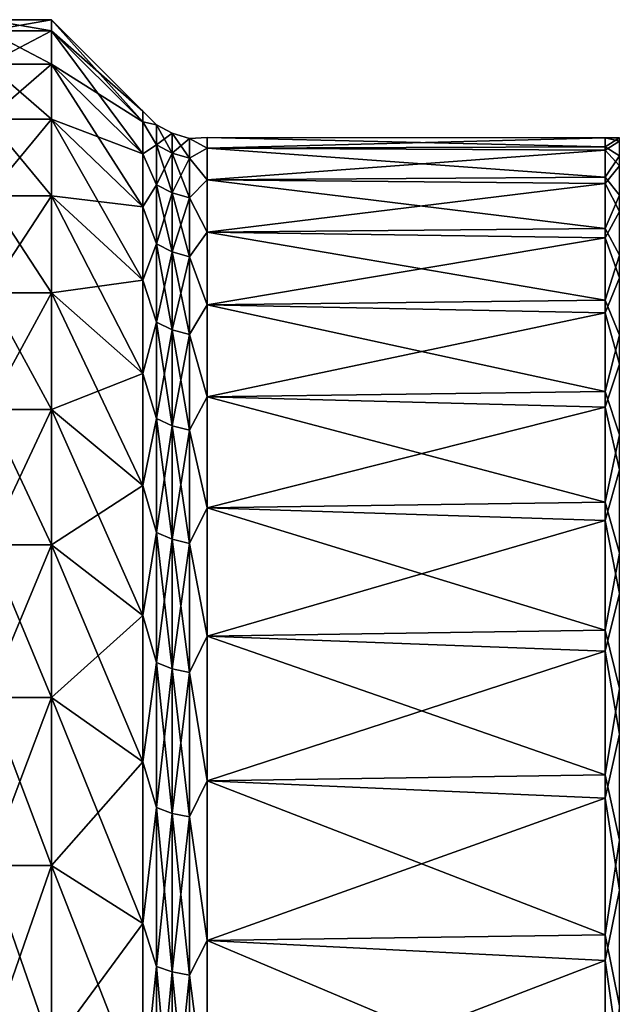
# Model space of a CAD drawing. Header units: metres. Extents: x -44 to 117, y -432 to 89.
# Tile 1047 of 1056: x 55.85 to 62.38, y 14.65 to 25.5. Entities that reach past the tile are written whole.
import ezdxf

# ---------------------------------------------------------------- set-up
doc = ezdxf.new("R2010")
doc.units = ezdxf.units.M
doc.layers.add('solid_125568', color=7, linetype='CONTINUOUS')

msp = doc.modelspace()

# ---------------------------------------------------------------- linework, layer by layer
at = {"layer": 'solid_125568'}
for points in [[(56.200001, 25.5, 52), (55.5, 25.499998, 52), (55.5, 25.377205, 54.499466)], [(56.200001, 25.377228, 49.50074), (55.5, 25.499998, 52), (56.200001, 25.5, 52)], [(56.200001, 25.5, 52), (55.5, 25.377205, 54.499466), (56.200001, 25.377228, 54.49926)], [(56.200001, 25.377228, 49.50074), (55.5, 25.377205, 49.500534), (55.5, 25.499998, 52)], [(56.200001, 25.5, 52), (57.207108, 24.492893, 52.000019), (57.207108, 24.374956, 49.5993)], [(56.200001, 25.5, 52), (56.200001, 25.377228, 54.49926), (57.207108, 24.492893, 52.000019)], [(56.200001, 25.377228, 49.50074), (56.200001, 25.5, 52), (57.207108, 24.374956, 49.5993)], [(56.200001, 25.010015, 47.02515), (55.5, 25.377205, 49.500534), (56.200001, 25.377228, 49.50074)], [(56.200001, 25.377228, 54.49926), (55.5, 25.377205, 54.499466), (55.5, 25.010015, 56.974842)], [(56.200001, 25.377228, 54.49926), (55.5, 25.010015, 56.974842), (56.200001, 25.010015, 56.97485)], [(56.200001, 25.010015, 47.02515), (55.5, 25.010015, 47.025158), (55.5, 25.377205, 49.500534)], [(56.200001, 25.377228, 54.49926), (57.207108, 24.37495, 54.400742), (57.207108, 24.492893, 52.000019)], [(56.200001, 25.377228, 54.49926), (56.200001, 25.010015, 56.97485), (57.207108, 24.37495, 54.400742)], [(56.200001, 25.377228, 49.50074), (57.207108, 24.374956, 49.5993), (57.207108, 24.022274, 47.221695)], [(56.200001, 25.010015, 47.02515), (56.200001, 25.377228, 49.50074), (57.207108, 24.022274, 47.221695)], [(56.200001, 24.401922, 44.597553), (55.5, 24.401976, 44.597729), (55.5, 25.010015, 47.025158)], [(56.200001, 24.401922, 44.597553), (55.5, 25.010015, 47.025158), (56.200001, 25.010015, 47.02515)], [(56.200001, 25.010015, 56.97485), (55.5, 25.010015, 56.974842), (55.5, 24.401976, 59.402271)], [(56.200001, 25.010015, 56.97485), (55.5, 24.401976, 59.402271), (56.200001, 24.401922, 59.402447)], [(56.200001, 25.010015, 56.97485), (57.207108, 24.022266, 56.778343), (57.207108, 24.37495, 54.400742)], [(56.200001, 25.010015, 56.97485), (56.200001, 24.401922, 59.402447), (57.207108, 24.022266, 56.778343)], [(56.200001, 25.010015, 47.02515), (57.207108, 24.022274, 47.221695), (57.207108, 23.438244, 44.890114)], [(56.200001, 24.401922, 44.597553), (56.200001, 25.010015, 47.02515), (57.207108, 23.438244, 44.890114)], [(57.207108, 24.492893, 52.000019), (57.358643, 24.340929, 53.1595), (57.358643, 24.340929, 50.8405)], [(57.207108, 24.492893, 52.000019), (57.207108, 24.37495, 54.400742), (57.358643, 24.340929, 53.1595)], [(57.207108, 24.374956, 49.5993), (57.207108, 24.492893, 52.000019), (57.358643, 24.340929, 50.8405)], [(56.200001, 23.558994, 42.241734), (55.5, 23.558941, 42.241604), (55.5, 24.401976, 44.597729)], [(56.200001, 23.558994, 42.241734), (55.5, 24.401976, 44.597729), (56.200001, 24.401922, 44.597553)], [(56.200001, 24.401922, 59.402447), (55.5, 24.401976, 59.402271), (55.5, 23.558941, 61.758396)], [(56.200001, 24.401922, 59.402447), (55.5, 23.558941, 61.758396), (56.200001, 23.558994, 61.758266)], [(56.200001, 24.401922, 59.402447), (57.207108, 23.438232, 59.109928), (57.207108, 24.022266, 56.778343)], [(56.200001, 24.401922, 59.402447), (56.200001, 23.558994, 61.758266), (57.207108, 23.438232, 59.109928)], [(56.200001, 24.401922, 44.597553), (57.207108, 23.438244, 44.890114), (57.207108, 22.628492, 42.626999)], [(56.200001, 23.558994, 42.241734), (56.200001, 24.401922, 44.597553), (57.207108, 22.628492, 42.626999)], [(57.207108, 24.374956, 49.5993), (57.358643, 24.340929, 50.8405), (57.358643, 24.120495, 48.531998)], [(57.207108, 24.022274, 47.221695), (57.207108, 24.374956, 49.5993), (57.358643, 24.120495, 48.531998)], [(57.207108, 24.37495, 54.400742), (57.358643, 24.120495, 55.468002), (57.358643, 24.340929, 53.1595)], [(57.207108, 24.37495, 54.400742), (57.207108, 24.022266, 56.778343), (57.358643, 24.120495, 55.468002)], [(57.358643, 24.340929, 53.1595), (57.531712, 24.248549, 53.155102), (57.531712, 24.248549, 50.844898)], [(57.358643, 24.340929, 53.1595), (57.358643, 24.120495, 55.468002), (57.531712, 24.248549, 53.155102)], [(57.358643, 24.340929, 50.8405), (57.531712, 24.248549, 50.844898), (57.531712, 24.02895, 48.545158)], [(57.358643, 24.340929, 50.8405), (57.358643, 24.340929, 53.1595), (57.531712, 24.248549, 50.844898)], [(57.358643, 24.120495, 48.531998), (57.358643, 24.340929, 50.8405), (57.531712, 24.02895, 48.545158)], [(57.358643, 24.120495, 55.468002), (57.531712, 24.02895, 55.454842), (57.531712, 24.248549, 53.155102)], [(57.531712, 24.248549, 53.155102), (57.719509, 24.191706, 53.152393), (57.719509, 24.191706, 50.847607)], [(57.531712, 24.248549, 53.155102), (57.531712, 24.02895, 55.454842), (57.719509, 24.191706, 53.152393)], [(57.531712, 24.248549, 50.844898), (57.719509, 24.191706, 50.847607), (57.719509, 23.972622, 48.553257)], [(57.531712, 24.248549, 50.844898), (57.531712, 24.248549, 53.155102), (57.719509, 24.191706, 50.847607)], [(57.531712, 24.02895, 48.545158), (57.531712, 24.248549, 50.844898), (57.719509, 23.972622, 48.553257)], [(57.719509, 24.191706, 53.152393), (57.914215, 24.083469, 54.372028), (57.914215, 24.200001, 52.000015)], [(57.719509, 24.191706, 50.847607), (57.914215, 24.200001, 52.000015), (57.914215, 24.083471, 49.627998)], [(57.719509, 24.191706, 50.847607), (57.719509, 24.191706, 53.152393), (57.914215, 24.200001, 52.000015)], [(57.914215, 24.200001, 52.000015), (62.30183, 24.199322, 52.181068), (62.30183, 24.099516, 49.796978)], [(57.914215, 24.200001, 52.000015), (57.914215, 24.083469, 54.372028), (62.30183, 24.199322, 52.181068)], [(57.914215, 24.083471, 49.627998), (57.914215, 24.200001, 52.000015), (62.30183, 24.099516, 49.796978)], [(57.914215, 24.083469, 54.372028), (62.30183, 24.063852, 54.563396), (62.30183, 24.199322, 52.181068)], [(62.30183, 24.199322, 52.181068), (62.458447, 24.161684, 53.565403), (62.458447, 24.19837, 51.177628)], [(62.30183, 24.199322, 52.181068), (62.30183, 24.063852, 54.563396), (62.458447, 24.161684, 53.565403)], [(62.30183, 24.099516, 49.796978), (62.30183, 24.199322, 52.181068), (62.458447, 24.19837, 51.177628)], [(57.207108, 24.022266, 56.778343), (57.358643, 23.68162, 57.745098), (57.358643, 24.120495, 55.468002)], [(57.207108, 24.022274, 47.221695), (57.358643, 24.120495, 48.531998), (57.358643, 23.68162, 46.254902)], [(57.358643, 24.120495, 55.468002), (57.358643, 23.68162, 57.745098), (57.531712, 24.02895, 55.454842)], [(57.358643, 24.120495, 48.531998), (57.531712, 24.02895, 48.545158), (57.531712, 23.591742, 46.276707)], [(57.358643, 23.68162, 46.254902), (57.358643, 24.120495, 48.531998), (57.531712, 23.591742, 46.276707)], [(57.531712, 24.02895, 55.454842), (57.719509, 23.972622, 55.446743), (57.719509, 24.191706, 53.152393)], [(57.719509, 24.191706, 53.152393), (57.719509, 23.972622, 55.446743), (57.914215, 24.083469, 54.372028)], [(57.719509, 23.972622, 48.553257), (57.719509, 24.191706, 50.847607), (57.914215, 24.083471, 49.627998)], [(57.914215, 24.083471, 49.627998), (62.30183, 24.099516, 49.796978), (62.30183, 23.765406, 47.434311)], [(62.30183, 24.099516, 49.796978), (62.458447, 24.19837, 51.177628), (62.458447, 23.99966, 48.797852)], [(62.30183, 24.063852, 54.563396), (62.458447, 23.889956, 55.93795), (62.458447, 24.161684, 53.565403)], [(62.30183, 23.765406, 47.434311), (62.30183, 24.099516, 49.796978), (62.458447, 23.99966, 48.797852)], [(57.207108, 23.438244, 44.890114), (57.207108, 24.022274, 47.221695), (57.358643, 23.68162, 46.254902)], [(57.207108, 24.022266, 56.778343), (57.207108, 23.438232, 59.109928), (57.358643, 23.68162, 57.745098)], [(57.358643, 23.68162, 57.745098), (57.531712, 23.591742, 57.723293), (57.531712, 24.02895, 55.454842)], [(57.531712, 24.02895, 55.454842), (57.531712, 23.591742, 57.723293), (57.719509, 23.972622, 55.446743)], [(57.531712, 24.02895, 48.545158), (57.719509, 23.972622, 48.553257), (57.719509, 23.536438, 46.290123)], [(57.531712, 23.591742, 46.276707), (57.531712, 24.02895, 48.545158), (57.719509, 23.536438, 46.290123)], [(57.719509, 23.972622, 48.553257), (57.914215, 24.083471, 49.627998), (57.914215, 23.735006, 47.278828)], [(57.719509, 23.972622, 55.446743), (57.914215, 23.735001, 56.721199), (57.914215, 24.083469, 54.372028)], [(57.914215, 23.735006, 47.278828), (57.914215, 24.083471, 49.627998), (62.30183, 23.765406, 47.434311)], [(57.914215, 24.083469, 54.372028), (57.914215, 23.735001, 56.721199), (62.30183, 24.063852, 54.563396)], [(57.914215, 23.735001, 56.721199), (62.30183, 23.694424, 56.920803), (62.30183, 24.063852, 54.563396)], [(62.30183, 24.063852, 54.563396), (62.30183, 23.694424, 56.920803), (62.458447, 23.889956, 55.93795)], [(62.30183, 23.765406, 47.434311), (62.458447, 23.99966, 48.797852), (62.458447, 23.567486, 46.449226)], [(57.531712, 23.591742, 57.723293), (57.719509, 23.536438, 57.709877), (57.719509, 23.972622, 55.446743)], [(57.719509, 23.972622, 55.446743), (57.719509, 23.536438, 57.709877), (57.914215, 23.735001, 56.721199)], [(57.719509, 23.536438, 46.290123), (57.719509, 23.972622, 48.553257), (57.914215, 23.735006, 47.278828)], [(62.30183, 23.694424, 56.920803), (62.458447, 23.38583, 58.27219), (62.458447, 23.889956, 55.93795)], [(57.914215, 23.735006, 47.278828), (62.30183, 23.765406, 47.434311), (62.30183, 23.200235, 45.116028)], [(62.30183, 23.200235, 45.116028), (62.30183, 23.765406, 47.434311), (62.458447, 23.567486, 46.449226)], [(57.207108, 23.438232, 59.109928), (57.358643, 23.02828, 59.970165), (57.358643, 23.68162, 57.745098)], [(57.207108, 23.438244, 44.890114), (57.358643, 23.68162, 46.254902), (57.358643, 23.02828, 44.029835)], [(57.358643, 23.68162, 57.745098), (57.358643, 23.02828, 59.970165), (57.531712, 23.591742, 57.723293)], [(57.358643, 23.68162, 46.254902), (57.531712, 23.591742, 46.276707), (57.531712, 22.940884, 44.060081)], [(57.358643, 23.02828, 44.029835), (57.358643, 23.68162, 46.254902), (57.531712, 22.940884, 44.060081)], [(57.719509, 23.536438, 46.290123), (57.914215, 23.735006, 47.278828), (57.914215, 23.157961, 44.975128)], [(57.719509, 23.536438, 57.709877), (57.914215, 23.157953, 59.024899), (57.914215, 23.735001, 56.721199)], [(57.914215, 23.157961, 44.975128), (57.914215, 23.735006, 47.278828), (62.30183, 23.200235, 45.116028)], [(57.914215, 23.735001, 56.721199), (57.914215, 23.157953, 59.024899), (62.30183, 23.694424, 56.920803)], [(57.914215, 23.157953, 59.024899), (62.30183, 23.094627, 59.230366), (62.30183, 23.694424, 56.920803)], [(62.30183, 23.694424, 56.920803), (62.30183, 23.094627, 59.230366), (62.458447, 23.38583, 58.27219)], [(56.200001, 22.489027, 39.979446), (55.5, 23.558941, 42.241604), (56.200001, 23.558994, 42.241734)], [(56.200001, 23.558994, 61.758266), (55.5, 23.558941, 61.758396), (55.5, 22.489008, 64.020584)], [(56.200001, 23.558994, 61.758266), (55.5, 22.489008, 64.020584), (56.200001, 22.489027, 64.020554)], [(56.200001, 22.489027, 39.979446), (55.5, 22.489008, 39.979416), (55.5, 23.558941, 42.241604)], [(56.200001, 23.558994, 61.758266), (57.207108, 22.628477, 61.373039), (57.207108, 23.438232, 59.109928)], [(56.200001, 23.558994, 61.758266), (56.200001, 22.489027, 64.020554), (57.207108, 22.628477, 61.373039)], [(56.200001, 23.558994, 42.241734), (57.207108, 22.628492, 42.626999), (57.207108, 21.600817, 40.454155)], [(56.200001, 22.489027, 39.979446), (56.200001, 23.558994, 42.241734), (57.207108, 21.600817, 40.454155)], [(57.358643, 23.02828, 59.970165), (57.531712, 22.940884, 59.939919), (57.531712, 23.591742, 57.723293)], [(57.531712, 23.591742, 57.723293), (57.531712, 22.940884, 59.939919), (57.719509, 23.536438, 57.709877)], [(57.531712, 23.591742, 46.276707), (57.719509, 23.536438, 46.290123), (57.719509, 22.887106, 44.078697)], [(57.531712, 22.940884, 44.060081), (57.531712, 23.591742, 46.276707), (57.719509, 22.887106, 44.078697)], [(62.30183, 23.200235, 45.116028), (62.458447, 23.567486, 46.449226), (62.458447, 22.90605, 44.154598)], [(57.531712, 22.940884, 59.939919), (57.719509, 22.887106, 59.921303), (57.719509, 23.536438, 57.709877)], [(57.719509, 23.536438, 57.709877), (57.719509, 22.887106, 59.921303), (57.914215, 23.157953, 59.024899)], [(57.719509, 22.887106, 44.078697), (57.719509, 23.536438, 46.290123), (57.914215, 23.157961, 44.975128)], [(57.207108, 22.628492, 42.626999), (57.207108, 23.438244, 44.890114), (57.358643, 23.02828, 44.029835)], [(57.207108, 23.438232, 59.109928), (57.207108, 22.628477, 61.373039), (57.358643, 23.02828, 59.970165)], [(62.30183, 23.094627, 59.230366), (62.458447, 22.654211, 60.545418), (62.458447, 23.38583, 58.27219)], [(57.719509, 22.887106, 44.078697), (57.914215, 23.157961, 44.975128), (57.914215, 22.357891, 42.739079)], [(57.719509, 22.887106, 59.921303), (57.914215, 22.357882, 61.260948), (57.914215, 23.157953, 59.024899)], [(57.914215, 23.157961, 44.975128), (62.30183, 23.200235, 45.116028), (62.30183, 22.409504, 42.864677)], [(57.914215, 22.357891, 42.739079), (57.914215, 23.157961, 44.975128), (62.30183, 22.409504, 42.864677)], [(57.914215, 23.157953, 59.024899), (57.914215, 22.357882, 61.260948), (62.30183, 23.094627, 59.230366)], [(62.30183, 22.409504, 42.864677), (62.30183, 23.200235, 45.116028), (62.458447, 22.90605, 44.154598)], [(57.207108, 22.628477, 61.373039), (57.358643, 22.166395, 62.123055), (57.358643, 23.02828, 59.970165)], [(57.207108, 22.628492, 42.626999), (57.358643, 23.02828, 44.029835), (57.358643, 22.166395, 41.876945)], [(57.358643, 23.02828, 59.970165), (57.358643, 22.166395, 62.123055), (57.531712, 22.940884, 59.939919)], [(57.358643, 23.02828, 44.029835), (57.531712, 22.940884, 44.060081), (57.531712, 22.082268, 41.915367)], [(57.358643, 22.166395, 41.876945), (57.358643, 23.02828, 44.029835), (57.531712, 22.082268, 41.915367)], [(57.914215, 22.357882, 61.260948), (62.30183, 22.270296, 61.469631), (62.30183, 23.094627, 59.230366)], [(62.30183, 23.094627, 59.230366), (62.30183, 22.270296, 61.469631), (62.458447, 22.654211, 60.545418)], [(57.358643, 22.166395, 62.123055), (57.531712, 22.082268, 62.084633), (57.531712, 22.940884, 59.939919)], [(57.531712, 22.940884, 59.939919), (57.531712, 22.082268, 62.084633), (57.719509, 22.887106, 59.921303)], [(57.531712, 22.940884, 44.060081), (57.719509, 22.887106, 44.078697), (57.719509, 22.030502, 41.939007)], [(57.531712, 22.082268, 41.915367), (57.531712, 22.940884, 44.060081), (57.719509, 22.030502, 41.939007)], [(62.30183, 22.409504, 42.864677), (62.458447, 22.90605, 44.154598), (62.458447, 22.021788, 41.936291)], [(57.531712, 22.082268, 62.084633), (57.719509, 22.030502, 62.060993), (57.719509, 22.887106, 59.921303)], [(57.719509, 22.887106, 59.921303), (57.719509, 22.030502, 62.060993), (57.914215, 22.357882, 61.260948)], [(57.719509, 22.030502, 41.939007), (57.719509, 22.887106, 44.078697), (57.914215, 22.357891, 42.739079)], [(56.200001, 22.489027, 64.020554), (57.207108, 21.600798, 63.545883), (57.207108, 22.628477, 61.373039)], [(57.207108, 21.600817, 40.454155), (57.207108, 22.628492, 42.626999), (57.358643, 22.166395, 41.876945)], [(57.207108, 22.628477, 61.373039), (57.207108, 21.600798, 63.545883), (57.358643, 22.166395, 62.123055)], [(62.30183, 22.270296, 61.469631), (62.458447, 21.702215, 62.735512), (62.458447, 22.654211, 60.545418)], [(56.200001, 21.202389, 37.832832), (55.5, 22.489008, 39.979416), (56.200001, 22.489027, 39.979446)], [(56.200001, 22.489027, 64.020554), (55.5, 22.489008, 64.020584), (55.5, 21.20248, 66.16703)], [(56.200001, 22.489027, 64.020554), (55.5, 21.20248, 66.16703), (56.200001, 21.202389, 66.167168)], [(56.200001, 21.202389, 37.832832), (55.5, 21.20248, 37.83297), (55.5, 22.489008, 39.979416)], [(56.200001, 22.489027, 64.020554), (56.200001, 21.202389, 66.167168), (57.207108, 21.600798, 63.545883)], [(56.200001, 22.489027, 39.979446), (57.207108, 21.600817, 40.454155), (57.207108, 20.365112, 38.392502)], [(56.200001, 21.202389, 37.832832), (56.200001, 22.489027, 39.979446), (57.207108, 20.365112, 38.392502)], [(57.719509, 22.030502, 41.939007), (57.914215, 22.357891, 42.739079), (57.914215, 21.342503, 40.592216)], [(57.719509, 22.030502, 62.060993), (57.914215, 21.342489, 63.40781), (57.914215, 22.357882, 61.260948)], [(57.914215, 22.357891, 42.739079), (62.30183, 22.409504, 42.864677), (62.30183, 21.400898, 40.702145)], [(57.914215, 21.342503, 40.592216), (57.914215, 22.357891, 42.739079), (62.30183, 21.400898, 40.702145)], [(57.914215, 22.357882, 61.260948), (57.914215, 21.342489, 63.40781), (62.30183, 22.270296, 61.469631)], [(62.30183, 21.400898, 40.702145), (62.30183, 22.409504, 42.864677), (62.458447, 22.021788, 41.936291)], [(57.914215, 21.342489, 63.40781), (62.30183, 21.229443, 63.616833), (62.30183, 22.270296, 61.469631)], [(62.30183, 22.270296, 61.469631), (62.30183, 21.229443, 63.616833), (62.458447, 21.702215, 62.735512)], [(57.207108, 21.600798, 63.545883), (57.358643, 21.103765, 64.184265), (57.358643, 22.166395, 62.123055)], [(57.207108, 21.600817, 40.454155), (57.358643, 22.166395, 41.876945), (57.358643, 21.103765, 39.815735)], [(57.358643, 22.166395, 62.123055), (57.358643, 21.103765, 64.184265), (57.531712, 22.082268, 62.084633)], [(57.358643, 22.166395, 41.876945), (57.531712, 22.082268, 41.915367), (57.531712, 21.023672, 39.861977)], [(57.358643, 21.103765, 39.815735), (57.358643, 22.166395, 41.876945), (57.531712, 21.023672, 39.861977)], [(57.358643, 21.103765, 64.184265), (57.531712, 21.023672, 64.138023), (57.531712, 22.082268, 62.084633)], [(57.531712, 22.082268, 62.084633), (57.531712, 21.023672, 64.138023), (57.719509, 22.030502, 62.060993)], [(57.531712, 22.082268, 41.915367), (57.719509, 22.030502, 41.939007), (57.719509, 20.974388, 39.89043)], [(57.531712, 21.023672, 39.861977), (57.531712, 22.082268, 41.915367), (57.719509, 20.974388, 39.89043)], [(57.531712, 21.023672, 64.138023), (57.719509, 20.974388, 64.109566), (57.719509, 22.030502, 62.060993)], [(57.719509, 22.030502, 62.060993), (57.719509, 20.974388, 64.109566), (57.914215, 21.342489, 63.40781)], [(57.719509, 20.974388, 39.89043), (57.719509, 22.030502, 41.939007), (57.914215, 21.342503, 40.592216)], [(62.30183, 21.400898, 40.702145), (62.458447, 22.021788, 41.936291), (62.458447, 20.923302, 39.815876)], [(56.200001, 21.202389, 66.167168), (57.207108, 20.365089, 65.607536), (57.207108, 21.600798, 63.545883)], [(57.207108, 20.365112, 38.392502), (57.207108, 21.600817, 40.454155), (57.358643, 21.103765, 39.815735)], [(57.207108, 21.600798, 63.545883), (57.207108, 20.365089, 65.607536), (57.358643, 21.103765, 64.184265)], [(62.30183, 21.229443, 63.616833), (62.458447, 20.539106, 64.821175), (62.458447, 21.702215, 62.735512)], [(57.914215, 21.342503, 40.592216), (62.30183, 21.400898, 40.702145), (62.30183, 20.184223, 38.649452)], [(62.30183, 20.184223, 38.649452), (62.30183, 21.400898, 40.702145), (62.458447, 20.923302, 39.815876)], [(57.719509, 20.974388, 39.89043), (57.914215, 21.342503, 40.592216), (57.914215, 20.121574, 38.555218)], [(57.719509, 20.974388, 64.109566), (57.914215, 20.121559, 65.444809), (57.914215, 21.342489, 63.40781)], [(57.914215, 20.121574, 38.555218), (57.914215, 21.342503, 40.592216), (62.30183, 20.184223, 38.649452)], [(57.914215, 21.342489, 63.40781), (57.914215, 20.121559, 65.444809), (62.30183, 21.229443, 63.616833)], [(56.200001, 19.711735, 35.822933), (55.5, 19.711754, 35.82296), (55.5, 21.20248, 37.83297)], [(56.200001, 19.711735, 35.822933), (55.5, 21.20248, 37.83297), (56.200001, 21.202389, 37.832832)], [(56.200001, 21.202389, 66.167168), (55.5, 21.20248, 66.16703), (55.5, 19.711754, 68.17704)], [(56.200001, 21.202389, 66.167168), (55.5, 19.711754, 68.17704), (56.200001, 19.711735, 68.177071)], [(56.200001, 21.202389, 66.167168), (56.200001, 19.711735, 68.177071), (57.207108, 20.365089, 65.607536)], [(56.200001, 21.202389, 37.832832), (57.207108, 20.365112, 38.392502), (57.207108, 18.933281, 36.461895)], [(56.200001, 19.711735, 35.822933), (56.200001, 21.202389, 37.832832), (57.207108, 18.933281, 36.461895)], [(57.914215, 20.121559, 65.444809), (62.30183, 19.982187, 65.651085), (62.30183, 21.229443, 63.616833)], [(62.30183, 21.229443, 63.616833), (62.30183, 19.982187, 65.651085), (62.458447, 20.539106, 64.821175)], [(57.207108, 20.365089, 65.607536), (57.358643, 19.850019, 66.135132), (57.358643, 21.103765, 64.184265)], [(57.207108, 20.365112, 38.392502), (57.358643, 21.103765, 39.815735), (57.358643, 19.850019, 37.864864)], [(57.358643, 21.103765, 64.184265), (57.358643, 19.850019, 66.135132), (57.531712, 21.023672, 64.138023)], [(57.358643, 21.103765, 39.815735), (57.531712, 21.023672, 39.861977), (57.531712, 19.774683, 37.91851)], [(57.358643, 19.850019, 37.864864), (57.358643, 21.103765, 39.815735), (57.531712, 19.774683, 37.91851)], [(57.358643, 19.850019, 66.135132), (57.531712, 19.774683, 66.08149), (57.531712, 21.023672, 64.138023)], [(57.531712, 21.023672, 64.138023), (57.531712, 19.774683, 66.08149), (57.719509, 20.974388, 64.109566)], [(57.531712, 21.023672, 39.861977), (57.719509, 20.974388, 39.89043), (57.719509, 19.728327, 37.951523)], [(57.531712, 19.774683, 37.91851), (57.531712, 21.023672, 39.861977), (57.719509, 19.728327, 37.951523)], [(57.531712, 19.774683, 66.08149), (57.719509, 19.728327, 66.048477), (57.719509, 20.974388, 64.109566)], [(57.719509, 20.974388, 64.109566), (57.719509, 19.728327, 66.048477), (57.914215, 20.121559, 65.444809)], [(57.719509, 19.728327, 37.951523), (57.719509, 20.974388, 39.89043), (57.914215, 20.121574, 38.555218)], [(62.30183, 20.184223, 38.649452), (62.458447, 20.923302, 39.815876), (62.458447, 19.621279, 37.813992)], [(62.30183, 19.982187, 65.651085), (62.458447, 19.176193, 66.78212), (62.458447, 20.539106, 64.821175)], [(56.200001, 19.711735, 68.177071), (57.207108, 18.933256, 67.538139), (57.207108, 20.365089, 65.607536)], [(57.207108, 18.933281, 36.461895), (57.207108, 20.365112, 38.392502), (57.358643, 19.850019, 37.864864)], [(57.207108, 20.365089, 65.607536), (57.207108, 18.933256, 67.538139), (57.358643, 19.850019, 66.135132)], [(57.914215, 20.121574, 38.555218), (62.30183, 20.184223, 38.649452), (62.30183, 18.771309, 36.726559)], [(62.30183, 18.771309, 36.726559), (62.30183, 20.184223, 38.649452), (62.458447, 19.621279, 37.813992)], [(57.719509, 19.728327, 37.951523), (57.914215, 20.121574, 38.555218), (57.914215, 18.706865, 36.647697)], [(57.719509, 19.728327, 66.048477), (57.914215, 18.706848, 67.352325), (57.914215, 20.121559, 65.444809)], [(57.914215, 18.706865, 36.647697), (57.914215, 20.121574, 38.555218), (62.30183, 18.771309, 36.726559)], [(57.914215, 20.121559, 65.444809), (57.914215, 18.706848, 67.352325), (62.30183, 19.982187, 65.651085)], [(57.914215, 18.706848, 67.352325), (62.30183, 18.540657, 67.55262), (62.30183, 19.982187, 65.651085)], [(62.30183, 19.982187, 65.651085), (62.30183, 18.540657, 67.55262), (62.458447, 19.176193, 66.78212)], [(57.207108, 18.933256, 67.538139), (57.358643, 18.416506, 67.957993), (57.358643, 19.850019, 66.135132)], [(57.207108, 18.933281, 36.461895), (57.358643, 19.850019, 37.864864), (57.358643, 18.416506, 36.042007)], [(57.358643, 19.850019, 66.135132), (57.358643, 18.416506, 67.957993), (57.531712, 19.774683, 66.08149)], [(57.358643, 19.850019, 37.864864), (57.531712, 19.774683, 37.91851), (57.531712, 18.346611, 36.10257)], [(57.358643, 18.416506, 36.042007), (57.358643, 19.850019, 37.864864), (57.531712, 18.346611, 36.10257)], [(57.358643, 18.416506, 67.957993), (57.531712, 18.346611, 67.89743), (57.531712, 19.774683, 66.08149)], [(57.531712, 19.774683, 66.08149), (57.531712, 18.346611, 67.89743), (57.719509, 19.728327, 66.048477)], [(57.531712, 19.774683, 37.91851), (57.719509, 19.728327, 37.951523), (57.719509, 18.303604, 36.139839)], [(57.531712, 18.346611, 36.10257), (57.531712, 19.774683, 37.91851), (57.719509, 18.303604, 36.139839)], [(56.200001, 18.031359, 33.968914), (55.5, 18.031195, 33.96875), (55.5, 19.711754, 35.82296)], [(56.200001, 18.031359, 33.968914), (55.5, 19.711754, 35.82296), (56.200001, 19.711735, 35.822933)], [(56.200001, 19.711735, 68.177071), (55.5, 19.711754, 68.17704), (55.5, 18.031195, 70.03125)], [(56.200001, 19.711735, 68.177071), (55.5, 18.031195, 70.03125), (56.200001, 18.031359, 70.03109)], [(56.200001, 19.711735, 68.177071), (56.200001, 18.031359, 70.03109), (57.207108, 18.933256, 67.538139)], [(56.200001, 19.711735, 35.822933), (57.207108, 18.933281, 36.461895), (57.207108, 17.319113, 34.680931)], [(56.200001, 18.031359, 33.968914), (56.200001, 19.711735, 35.822933), (57.207108, 17.319113, 34.680931)], [(57.531712, 18.346611, 67.89743), (57.719509, 18.303604, 67.860161), (57.719509, 19.728327, 66.048477)], [(57.719509, 19.728327, 66.048477), (57.719509, 18.303604, 67.860161), (57.914215, 18.706848, 67.352325)], [(57.719509, 18.303604, 36.139839), (57.719509, 19.728327, 37.951523), (57.914215, 18.706865, 36.647697)], [(62.30183, 18.771309, 36.726559), (62.458447, 19.621279, 37.813992), (62.458447, 18.128382, 35.950104)], [(62.30183, 18.540657, 67.55262), (62.458447, 17.62674, 68.599258), (62.458447, 19.176193, 66.78212)], [(56.200001, 18.031359, 70.03109), (57.207108, 17.319084, 69.319099), (57.207108, 18.933256, 67.538139)], [(57.207108, 17.319113, 34.680931), (57.207108, 18.933281, 36.461895), (57.358643, 18.416506, 36.042007)], [(57.207108, 18.933256, 67.538139), (57.207108, 17.319084, 69.319099), (57.358643, 18.416506, 67.957993)], [(57.719509, 18.303604, 36.139839), (57.914215, 18.706865, 36.647697), (57.914215, 17.112, 34.888031)], [(57.719509, 18.303604, 67.860161), (57.914215, 17.111979, 69.111992), (57.914215, 18.706848, 67.352325)], [(57.914215, 18.706865, 36.647697), (62.30183, 18.771309, 36.726559), (62.30183, 17.175892, 34.952164)], [(57.914215, 17.112, 34.888031), (57.914215, 18.706865, 36.647697), (62.30183, 17.175892, 34.952164)], [(57.914215, 18.706848, 67.352325), (57.914215, 17.111979, 69.111992), (62.30183, 18.540657, 67.55262)], [(62.30183, 17.175892, 34.952164), (62.30183, 18.771309, 36.726559), (62.458447, 18.128382, 35.950104)], [(57.914215, 17.111979, 69.111992), (62.30183, 16.918867, 69.302948), (62.30183, 18.540657, 67.55262)], [(62.30183, 18.540657, 67.55262), (62.30183, 16.918867, 69.302948), (62.458447, 17.62674, 68.599258)], [(57.207108, 17.319084, 69.319099), (57.358643, 16.816212, 69.636337), (57.358643, 18.416506, 67.957993)], [(57.207108, 17.319113, 34.680931), (57.358643, 18.416506, 36.042007), (57.358643, 16.816212, 34.363667)], [(57.358643, 18.416506, 67.957993), (57.358643, 16.816212, 69.636337), (57.531712, 18.346611, 67.89743)], [(57.358643, 18.416506, 36.042007), (57.531712, 18.346611, 36.10257), (57.531712, 16.75239, 34.430599)], [(57.358643, 16.816212, 34.363667), (57.358643, 18.416506, 36.042007), (57.531712, 16.75239, 34.430599)], [(57.358643, 16.816212, 69.636337), (57.531712, 16.75239, 69.569397), (57.531712, 18.346611, 67.89743)], [(57.531712, 18.346611, 67.89743), (57.531712, 16.75239, 69.569397), (57.719509, 18.303604, 67.860161)], [(57.531712, 18.346611, 36.10257), (57.719509, 18.303604, 36.139839), (57.719509, 16.71312, 34.471786)], [(57.531712, 16.75239, 34.430599), (57.531712, 18.346611, 36.10257), (57.719509, 16.71312, 34.471786)], [(57.531712, 16.75239, 69.569397), (57.719509, 16.71312, 69.528214), (57.719509, 18.303604, 67.860161)], [(57.719509, 18.303604, 67.860161), (57.719509, 16.71312, 69.528214), (57.914215, 17.111979, 69.111992)], [(57.719509, 16.71312, 34.471786), (57.719509, 18.303604, 36.139839), (57.914215, 17.112, 34.888031)], [(62.30183, 17.175892, 34.952164), (62.458447, 18.128382, 35.950104), (62.458447, 16.459135, 34.242344)], [(56.200001, 16.177011, 32.288219), (55.5, 18.031195, 33.96875), (56.200001, 18.031359, 33.968914)], [(56.200001, 18.031359, 70.03109), (55.5, 18.031195, 70.03125), (55.5, 16.177008, 71.711784)], [(56.200001, 18.031359, 70.03109), (55.5, 16.177008, 71.711784), (56.200001, 16.177011, 71.711777)], [(56.200001, 16.177011, 32.288219), (55.5, 16.177008, 32.288216), (55.5, 18.031195, 33.96875)], [(56.200001, 18.031359, 70.03109), (56.200001, 16.177011, 71.711777), (57.207108, 17.319084, 69.319099)], [(56.200001, 18.031359, 33.968914), (57.207108, 17.319113, 34.680931), (57.207108, 15.538153, 33.066757)], [(56.200001, 16.177011, 32.288219), (56.200001, 18.031359, 33.968914), (57.207108, 15.538153, 33.066757)], [(62.30183, 16.918867, 69.302948), (62.458447, 15.905816, 70.254929), (62.458447, 17.62674, 68.599258)], [(56.200001, 16.177011, 71.711777), (57.207108, 15.53812, 70.933266), (57.207108, 17.319084, 69.319099)], [(57.207108, 15.538153, 33.066757), (57.207108, 17.319113, 34.680931), (57.358643, 16.816212, 34.363667)], [(57.207108, 17.319084, 69.319099), (57.207108, 15.53812, 70.933266), (57.358643, 16.816212, 69.636337)], [(57.914215, 17.112, 34.888031), (62.30183, 17.175892, 34.952164), (62.30183, 15.413484, 33.343513)], [(62.30183, 15.413484, 33.343513), (62.30183, 17.175892, 34.952164), (62.458447, 16.459135, 34.242344)], [(57.719509, 16.71312, 34.471786), (57.914215, 17.112, 34.888031), (57.914215, 15.352334, 33.293159)], [(57.719509, 16.71312, 69.528214), (57.914215, 15.352313, 70.706856), (57.914215, 17.111979, 69.111992)], [(57.914215, 15.352334, 33.293159), (57.914215, 17.112, 34.888031), (62.30183, 15.413484, 33.343513)], [(57.914215, 17.111979, 69.111992), (57.914215, 15.352313, 70.706856), (62.30183, 16.918867, 69.302948)], [(57.914215, 15.352313, 70.706856), (62.30183, 15.132585, 70.885048), (62.30183, 16.918867, 69.302948)], [(62.30183, 16.918867, 69.302948), (62.30183, 15.132585, 70.885048), (62.458447, 15.905816, 70.254929)], [(57.207108, 15.53812, 70.933266), (57.358643, 15.063626, 71.154961), (57.358643, 16.816212, 69.636337)], [(57.207108, 15.538153, 33.066757), (57.358643, 16.816212, 34.363667), (57.358643, 15.063626, 32.845039)], [(57.358643, 16.816212, 69.636337), (57.358643, 15.063626, 71.154961), (57.531712, 16.75239, 69.569397)], [(57.358643, 16.816212, 34.363667), (57.531712, 16.75239, 34.430599), (57.531712, 15.006455, 32.91774)], [(57.358643, 15.063626, 32.845039), (57.358643, 16.816212, 34.363667), (57.531712, 15.006455, 32.91774)], [(57.358643, 15.063626, 71.154961), (57.531712, 15.006455, 71.08226), (57.531712, 16.75239, 69.569397)], [(57.531712, 16.75239, 69.569397), (57.531712, 15.006455, 71.08226), (57.719509, 16.71312, 69.528214)], [(57.531712, 16.75239, 34.430599), (57.719509, 16.71312, 34.471786), (57.719509, 14.971278, 32.962471)], [(57.531712, 15.006455, 32.91774), (57.531712, 16.75239, 34.430599), (57.719509, 14.971278, 32.962471)], [(57.531712, 15.006455, 71.08226), (57.719509, 14.971278, 71.037529), (57.719509, 16.71312, 69.528214)], [(57.719509, 16.71312, 69.528214), (57.719509, 14.971278, 71.037529), (57.914215, 15.352313, 70.706856)], [(57.719509, 14.971278, 32.962471), (57.719509, 16.71312, 34.471786), (57.914215, 15.352334, 33.293159)], [(62.30183, 15.413484, 33.343513), (62.458447, 16.459135, 34.242344), (62.458447, 14.629777, 32.707333)], [(56.200001, 14.166871, 30.797411), (55.5, 16.177008, 32.288216), (56.200001, 16.177011, 32.288219)], [(56.200001, 16.177011, 71.711777), (55.5, 16.177008, 71.711784), (55.5, 14.167058, 73.202461)], [(56.200001, 16.177011, 71.711777), (55.5, 14.167058, 73.202461), (56.200001, 14.166871, 73.202591)], [(56.200001, 14.166871, 30.797411), (55.5, 14.167058, 30.797537), (55.5, 16.177008, 32.288216)], [(56.200001, 16.177011, 71.711777), (56.200001, 14.166871, 73.202591), (57.207108, 15.53812, 70.933266)], [(56.200001, 16.177011, 32.288219), (57.207108, 15.538153, 33.066757), (57.207108, 13.607551, 31.634922)], [(56.200001, 14.166871, 30.797411), (56.200001, 16.177011, 32.288219), (57.207108, 13.607551, 31.634922)], [(62.30183, 15.132585, 70.885048), (62.458447, 14.030163, 71.733017), (62.458447, 15.905816, 70.254929)], [(56.200001, 14.166871, 73.202591), (57.207108, 13.607516, 72.365097), (57.207108, 15.53812, 70.933266)], [(57.207108, 13.607551, 31.634922), (57.207108, 15.538153, 33.066757), (57.358643, 15.063626, 32.845039)], [(57.207108, 15.53812, 70.933266), (57.207108, 13.607516, 72.365097), (57.358643, 15.063626, 71.154961)], [(57.914215, 15.352334, 33.293159), (62.30183, 15.413484, 33.343513), (62.30183, 13.501219, 31.916248)], [(62.30183, 13.501219, 31.916248), (62.30183, 15.413484, 33.343513), (62.458447, 14.629777, 32.707333)], [(57.719509, 14.971278, 32.962471), (57.914215, 15.352334, 33.293159), (57.914215, 13.444818, 31.878448)], [(57.719509, 14.971278, 71.037529), (57.914215, 13.444796, 72.121567), (57.914215, 15.352313, 70.706856)], [(57.914215, 13.444818, 31.878448), (57.914215, 15.352334, 33.293159), (62.30183, 13.501219, 31.916248)], [(57.914215, 15.352313, 70.706856), (57.914215, 13.444796, 72.121567), (62.30183, 15.132585, 70.885048)], [(57.914215, 13.444796, 72.121567), (62.30183, 13.199176, 72.283531), (62.30183, 15.132585, 70.885048)], [(62.30183, 15.132585, 70.885048), (62.30183, 13.199176, 72.283531), (62.458447, 14.030163, 71.733017)], [(57.207108, 13.607516, 72.365097), (57.358643, 13.174623, 72.500114), (57.358643, 15.063626, 71.154961)], [(57.207108, 13.607551, 31.634922), (57.358643, 15.063626, 32.845039), (57.358643, 13.174623, 31.499887)], [(57.358643, 15.063626, 71.154961), (57.358643, 13.174623, 72.500114), (57.531712, 15.006455, 71.08226)], [(57.358643, 15.063626, 32.845039), (57.531712, 15.006455, 32.91774), (57.531712, 13.124621, 31.577692)], [(57.358643, 13.174623, 31.499887), (57.358643, 15.063626, 32.845039), (57.531712, 13.124621, 31.577692)], [(57.358643, 13.174623, 72.500114), (57.531712, 13.124621, 72.42231), (57.531712, 15.006455, 71.08226)], [(57.531712, 15.006455, 71.08226), (57.531712, 13.124621, 72.42231), (57.719509, 14.971278, 71.037529)], [(57.531712, 15.006455, 32.91774), (57.719509, 14.971278, 32.962471), (57.719509, 13.093855, 31.625565)], [(57.531712, 13.124621, 31.577692), (57.531712, 15.006455, 32.91774), (57.719509, 13.093855, 31.625565)], [(57.531712, 13.124621, 72.42231), (57.719509, 13.093855, 72.374435), (57.719509, 14.971278, 71.037529)], [(57.719509, 14.971278, 71.037529), (57.719509, 13.093855, 72.374435), (57.914215, 13.444796, 72.121567)], [(57.719509, 13.093855, 31.625565), (57.719509, 14.971278, 32.962471), (57.914215, 13.444818, 31.878448)]]:
    msp.add_3dface(points, dxfattribs=at)

doc.saveas('drawing.dxf')
